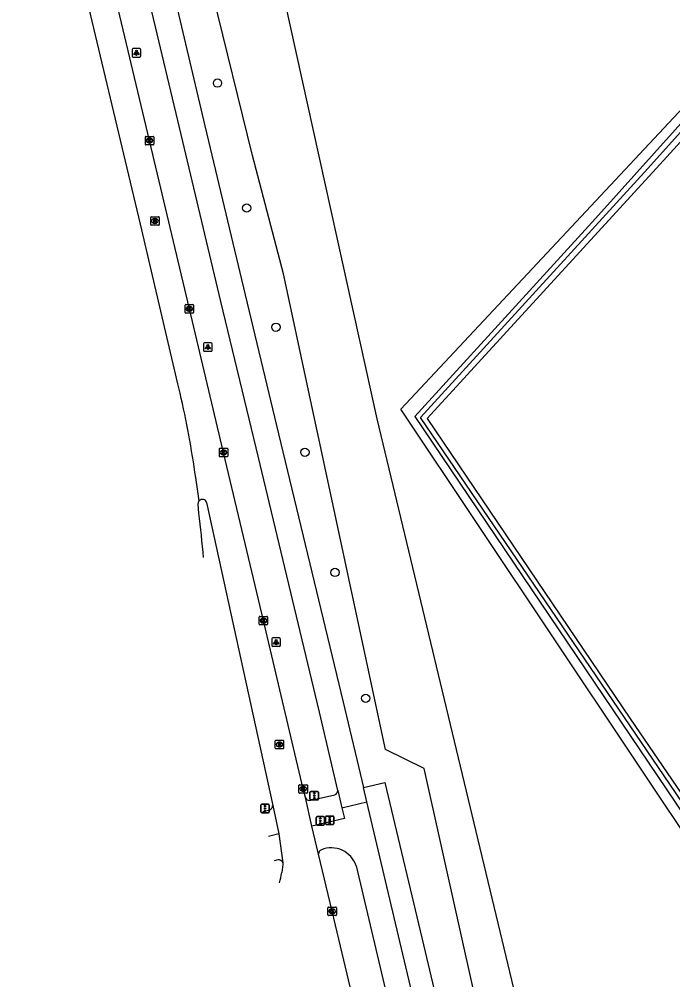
# Model space of a CAD drawing. Extents: x 159628 to 160723, y 388176 to 389416.
# Drawn here: x 159627.8 to 159705, y 388252.5 to 388365.9 of the extents above; entities that cross this region are included whole.
import ezdxf

# ---------------------------------------------------------------- set-up
doc = ezdxf.new("R2010")
doc.units = 0
for name, color, linetype in [('IMGEO_Boom', 7, 'Continuous'), ('IMGEO_Bouwland', 7, 'Continuous'), ('IMGEO_Drukknoppaal', 7, 'Continuous'), ('IMGEO_Fietspad_gesloten', 7, 'Continuous'), ('IMGEO_Fietspad_open', 7, 'Continuous'), ('IMGEO_Groenvoorziening', 7, 'Continuous'), ('IMGEO_Kolk', 7, 'Continuous'), ('IMGEO_Lichtpunt', 7, 'Continuous'), ('IMGEO_Loofbos', 7, 'Continuous'), ('IMGEO_OVBaan_gesloten', 7, 'Continuous'), ('IMGEO_Rijbaan_regionaal_gesloten', 7, 'Continuous'), ('IMGEO_Rioolput', 7, 'Continuous'), ('IMGEO_Verkeersregelinstallatiepaal', 7, 'Continuous'), ('IMGEO_Voetpad_open', 7, 'Continuous'), ('IMGEO_Waterloop', 7, 'Continuous')]:
    doc.layers.add(name, color=color, linetype=linetype)

msp = doc.modelspace()

# ---------------------------------------------------------------- linework, layer by layer
at = {"layer": 'IMGEO_Boom'}
for centre in [(159651.24, 388358.38), (159654.68, 388343.63), (159658.14, 388329.55), (159661.56, 388314.79), (159665.11, 388300.6), (159668.73, 388285.74)]:
    msp.add_circle(centre, 0.489, dxfattribs=at)
at = {"layer": 'IMGEO_Bouwland'}
msp.add_lwpolyline([(159716.53, 388363.09), (159703.47, 388348.78), (159675.99, 388318.77), (159700, 388283.27), (159722.75, 388250), (159735.22, 388231.77), (159737.68, 388228.18)], dxfattribs=at)
at = {"layer": 'IMGEO_Drukknoppaal'}
for p, q in [((159663.99, 388270.94), (159663.99, 388271.74)), ((159663.99, 388271.74), (159663.99, 388270.94)), ((159664.09, 388271.84), (159664.88, 388271.84)), ((159664.88, 388271.84), (159664.09, 388271.84)), ((159664.88, 388270.84), (159664.09, 388270.84)), ((159664.09, 388270.84), (159664.88, 388270.84)), ((159664.98, 388271.74), (159664.98, 388270.94)), ((159664.98, 388270.94), (159664.98, 388271.74))]:
    msp.add_line(p, q, dxfattribs=at)
msp.add_lwpolyline([(159664.56, 388271.47), (159664.56, 388270.97), (159664.41, 388270.97), (159664.41, 388271.47), (159664.56, 388271.47)], dxfattribs=at)
msp.add_circle((159664.49, 388271.63), 0.085, dxfattribs=at)
for centre, start, end in [((159664.09, 388271.74), 90, 180), ((159664.09, 388271.74), 90, 180), ((159664.09, 388270.94), 180, 270), ((159664.09, 388270.94), 180, 270), ((159664.88, 388271.74), 0, 90), ((159664.88, 388271.74), 360, 90), ((159664.88, 388270.94), 270, 0), ((159664.88, 388270.94), 270, 0)]:
    msp.add_arc(centre, 0.1, start, end, dxfattribs=at)
at = {"layer": 'IMGEO_Fietspad_gesloten'}
for points in [[(159665.44, 388274.86), (159663.27, 388284.09), (159655.79, 388315.32), (159651.65, 388332.58), (159646.97, 388352.29), (159643.11, 388368.54), (159637.82, 388391.23), (159635.07, 388402.93)], [(159638.03, 388403.25), (159640.65, 388392.14), (159645.68, 388370.59), (159649.76, 388353.32), (159654.5, 388333.38), (159658.45, 388316.96), (159666.06, 388285.29), (159668.46, 388275.2), (159668.47, 388275.2)], [(159665.44, 388274.86), (159665.94, 388272.81)], [(159668.87, 388273.52), (159668.47, 388275.2)], [(159665.94, 388272.81), (159668.87, 388273.52)], [(159658.5, 388269.74), (159657.28, 388269.44)], [(159658.36, 388266.66), (159657.95, 388266.57)]]:
    msp.add_lwpolyline(points, dxfattribs=at)
msp.add_arc((159658.45, 388266.15), 0.523, 16.6338, 99.5659, dxfattribs=at)
at = {"layer": 'IMGEO_Fietspad_open'}
for points in [[(159684.65, 388206.99), (159679.45, 388228.86), (159673.12, 388255.54), (159668.87, 388273.52)], [(159665.94, 388272.81), (159666.25, 388271.56), (159662.38, 388270.65)], [(159667.62, 388265.97), (159672.4, 388245.61), (159672.73, 388244.35)]]:
    msp.add_lwpolyline(points, dxfattribs=at)
for centre, radius, start, end in [((159663.75, 388267.33), 0.588, 113.5568, 179.7068), ((159664.66, 388264.97), 3.12, 18.5429, 111.6525)]:
    msp.add_arc(centre, radius, start, end, dxfattribs=at)
at = {"layer": 'IMGEO_Groenvoorziening'}
msp.add_lwpolyline([(159691.7, 388205.35), (159675.65, 388277.45), (159671.07, 388279.69), (159659.02, 388335.87), (159655.37, 388349.83), (159645.99, 388387.96), (159651.54, 388399.9)], dxfattribs=at)
at = {"layer": 'IMGEO_Kolk'}
for p, q in [((159642.72, 388351.16), (159642.72, 388352.02)), ((159642.79, 388352.09), (159643.64, 388352.09)), ((159643.2, 388351.87), (159643.23, 388351.87)), ((159643.72, 388352.02), (159643.72, 388351.16)), ((159643.64, 388351.09), (159642.79, 388351.09)), ((159643.23, 388351.31), (159643.2, 388351.31)), ((159647.42, 388331.3), (159647.42, 388332.15)), ((159647.49, 388332.22), (159648.34, 388332.22)), ((159648.42, 388332.15), (159648.42, 388331.3)), ((159648.34, 388331.22), (159647.49, 388331.22)), ((159647.9, 388332), (159647.93, 388332)), ((159647.93, 388331.44), (159647.9, 388331.44)), ((159651.46, 388314.34), (159651.46, 388315.2)), ((159651.53, 388315.27), (159652.39, 388315.27)), ((159651.95, 388315.05), (159651.97, 388315.05)), ((159652.46, 388315.2), (159652.46, 388314.34)), ((159652.39, 388314.27), (159651.53, 388314.27)), ((159651.97, 388314.49), (159651.94, 388314.49)), ((159656.16, 388294.48), (159656.16, 388295.34)), ((159656.23, 388295.41), (159657.09, 388295.41)), ((159656.65, 388295.19), (159656.67, 388295.19)), ((159657.16, 388295.34), (159657.16, 388294.48)), ((159657.09, 388294.41), (159656.23, 388294.41)), ((159656.67, 388294.63), (159656.64, 388294.63)), ((159660.86, 388274.61), (159660.86, 388275.47)), ((159660.93, 388275.54), (159661.78, 388275.54)), ((159661.86, 388275.47), (159661.86, 388274.61)), ((159661.78, 388274.54), (159660.93, 388274.54)), ((159661.37, 388274.76), (159661.34, 388274.76)), ((159661.35, 388275.32), (159661.37, 388275.32)), ((159664.28, 388260.16), (159664.28, 388261.02)), ((159664.35, 388261.09), (159665.2, 388261.09)), ((159664.76, 388260.87), (159664.79, 388260.87)), ((159665.28, 388261.02), (159665.28, 388260.16)), ((159665.2, 388260.09), (159664.35, 388260.09)), ((159664.79, 388260.31), (159664.76, 388260.31))]:
    msp.add_line(p, q, dxfattribs=at)
for points in [[(159642.72, 388351.16), (159642.72, 388352.02)], [(159642.79, 388352.09), (159643.64, 388352.09)], [(159643.04, 388351.79), (159643.16, 388351.79), (159643.16, 388351.64), (159643.29, 388351.79), (159643.45, 388351.79), (159643.31, 388351.64), (159643.46, 388351.39), (159643.31, 388351.39), (159643.22, 388351.55), (159643.16, 388351.49), (159643.16, 388351.39), (159643.04, 388351.39), (159643.04, 388351.79)], [(159643.72, 388352.02), (159643.72, 388351.16)], [(159643.64, 388351.09), (159642.79, 388351.09)], [(159647.42, 388331.3), (159647.42, 388332.15)], [(159647.49, 388332.22), (159648.34, 388332.22)], [(159648.42, 388332.15), (159648.42, 388331.3)], [(159648.34, 388331.22), (159647.49, 388331.22)], [(159647.74, 388331.92), (159647.86, 388331.92), (159647.86, 388331.77), (159647.99, 388331.92), (159648.15, 388331.92), (159648.01, 388331.77), (159648.16, 388331.52), (159648.01, 388331.52), (159647.92, 388331.69), (159647.86, 388331.62), (159647.86, 388331.52), (159647.74, 388331.52), (159647.74, 388331.92)], [(159651.46, 388314.34), (159651.46, 388315.2)], [(159651.53, 388315.27), (159652.39, 388315.27)], [(159652.46, 388315.2), (159652.46, 388314.34)], [(159652.39, 388314.27), (159651.53, 388314.27)], [(159651.78, 388314.97), (159651.9, 388314.97), (159651.9, 388314.82), (159652.03, 388314.97), (159652.2, 388314.97), (159652.05, 388314.82), (159652.2, 388314.57), (159652.05, 388314.57), (159651.97, 388314.73), (159651.9, 388314.67), (159651.9, 388314.57), (159651.78, 388314.57), (159651.78, 388314.97)], [(159656.16, 388294.48), (159656.16, 388295.34)], [(159656.23, 388295.41), (159657.09, 388295.41)], [(159656.48, 388295.11), (159656.6, 388295.11), (159656.6, 388294.96), (159656.73, 388295.11), (159656.9, 388295.11), (159656.75, 388294.96), (159656.9, 388294.71), (159656.75, 388294.71), (159656.67, 388294.88), (159656.6, 388294.81), (159656.6, 388294.71), (159656.48, 388294.71), (159656.48, 388295.11)], [(159657.16, 388295.34), (159657.16, 388294.48)], [(159657.09, 388294.41), (159656.23, 388294.41)], [(159660.86, 388274.61), (159660.86, 388275.47)], [(159660.93, 388275.54), (159661.78, 388275.54)], [(159661.86, 388275.47), (159661.86, 388274.61)], [(159661.78, 388274.54), (159660.93, 388274.54)], [(159661.18, 388275.24), (159661.3, 388275.24), (159661.3, 388275.09), (159661.43, 388275.24), (159661.6, 388275.24), (159661.45, 388275.09), (159661.6, 388274.84), (159661.45, 388274.84), (159661.37, 388275), (159661.3, 388274.94), (159661.3, 388274.84), (159661.18, 388274.84), (159661.18, 388275.24)], [(159664.28, 388260.16), (159664.28, 388261.02)], [(159664.35, 388261.09), (159665.2, 388261.09)], [(159664.6, 388260.79), (159664.72, 388260.79), (159664.72, 388260.64), (159664.85, 388260.79), (159665.01, 388260.79), (159664.87, 388260.64), (159665.02, 388260.39), (159664.87, 388260.39), (159664.78, 388260.56), (159664.72, 388260.49), (159664.72, 388260.39), (159664.6, 388260.39), (159664.6, 388260.79)], [(159665.28, 388261.02), (159665.28, 388260.16)], [(159665.2, 388260.09), (159664.35, 388260.09)]]:
    msp.add_lwpolyline(points, dxfattribs=at)
for centre, start, end in [((159642.79, 388352.01), 91.552, 178.448), ((159642.79, 388352.01), 91.552, 178.448), ((159643.64, 388352.01), 1.552, 88.448), ((159643.64, 388352.01), 1.552, 88.448), ((159642.79, 388351.16), 181.552, 268.448), ((159642.79, 388351.16), 181.552, 268.448), ((159643.64, 388351.16), 271.552, 358.448), ((159643.64, 388351.16), 271.552, 358.448), ((159647.49, 388332.15), 91.552, 178.448), ((159647.49, 388332.15), 91.552, 178.448), ((159648.34, 388332.15), 1.552, 88.448), ((159648.34, 388332.15), 1.552, 88.448), ((159647.49, 388331.3), 181.552, 268.448), ((159647.49, 388331.3), 181.552, 268.448), ((159648.34, 388331.3), 271.552, 358.448), ((159648.34, 388331.3), 271.552, 358.448), ((159651.53, 388315.19), 91.552, 178.448), ((159651.53, 388315.19), 91.552, 178.448), ((159652.38, 388315.19), 1.552, 88.448), ((159652.38, 388315.19), 1.552, 88.448), ((159651.53, 388314.35), 181.552, 268.448), ((159651.53, 388314.35), 181.552, 268.448), ((159652.38, 388314.35), 271.552, 358.448), ((159652.38, 388314.35), 271.552, 358.448), ((159656.23, 388295.34), 91.552, 178.448), ((159656.23, 388295.34), 91.552, 178.448), ((159657.08, 388295.34), 1.552, 88.448), ((159657.08, 388295.34), 1.552, 88.448), ((159656.23, 388294.49), 181.552, 268.448), ((159656.23, 388294.49), 181.552, 268.448), ((159657.08, 388294.49), 271.552, 358.448), ((159657.08, 388294.49), 271.552, 358.448), ((159660.93, 388275.46), 91.552, 178.448), ((159660.93, 388275.46), 91.552, 178.448), ((159661.78, 388275.46), 1.552, 88.448), ((159661.78, 388275.46), 1.552, 88.448), ((159660.93, 388274.61), 181.552, 268.448), ((159660.93, 388274.61), 181.552, 268.448), ((159661.78, 388274.61), 271.552, 358.448), ((159661.78, 388274.61), 271.552, 358.448), ((159664.35, 388261.02), 91.552, 178.448), ((159664.35, 388261.02), 91.552, 178.448), ((159665.2, 388261.02), 1.552, 88.448), ((159665.2, 388261.02), 1.552, 88.448), ((159664.35, 388260.17), 181.552, 268.448), ((159664.35, 388260.17), 181.552, 268.448), ((159665.2, 388260.17), 271.552, 358.448), ((159665.2, 388260.17), 271.552, 358.448)]:
    msp.add_arc(centre, 0.0765, start, end, dxfattribs=at)
for centre, major_axis, ratio, start_param, end_param in [((159643.2, 388351.59), (-0.387, 0.002), 0.722429, 4.712389, 7.853982), ((159643.23, 388351.59), (-0.39, 0.002), 0.717154, 1.570796, 4.712389), ((159647.9, 388331.72), (-0.387, 0.002), 0.722429, 4.712389, 7.853982), ((159647.93, 388331.72), (-0.39, 0.002), 0.717154, 1.570796, 4.712389), ((159651.95, 388314.77), (-0.387, 0.002), 0.722429, 4.712389, 7.853982), ((159651.97, 388314.77), (-0.39, 0.002), 0.717154, 1.570796, 4.712389), ((159656.65, 388294.91), (-0.387, 0.002), 0.722429, 4.712389, 7.853982), ((159656.67, 388294.91), (-0.39, 0.002), 0.717154, 1.570796, 4.712389), ((159661.34, 388275.04), (-0.387, 0.002), 0.722429, 4.712389, 7.853982), ((159661.37, 388275.04), (-0.39, 0.002), 0.717154, 1.570796, 4.712389), ((159664.76, 388260.59), (-0.387, 0.002), 0.722429, 4.712389, 7.853982), ((159664.79, 388260.59), (-0.39, 0.002), 0.717154, 1.570796, 4.712389)]:
    msp.add_ellipse(centre, major_axis=major_axis, ratio=ratio, start_param=start_param, end_param=end_param, dxfattribs=at)
at = {"layer": 'IMGEO_Lichtpunt'}
for p, q in [((159641.17, 388362.35), (159641.17, 388361.55)), ((159641.17, 388362.35), (159641.17, 388361.55)), ((159642.07, 388362.45), (159641.26, 388362.45)), ((159642.07, 388362.45), (159641.26, 388362.45)), ((159642.17, 388361.55), (159642.17, 388362.35)), ((159642.17, 388361.55), (159642.17, 388362.35)), ((159641.26, 388361.45), (159642.07, 388361.45)), ((159641.26, 388361.45), (159642.07, 388361.45)), ((159649.6, 388327.61), (159649.6, 388326.81)), ((159649.6, 388327.61), (159649.6, 388326.81)), ((159650.5, 388327.71), (159649.69, 388327.71)), ((159650.5, 388327.71), (159649.69, 388327.71)), ((159650.6, 388326.81), (159650.6, 388327.61)), ((159650.6, 388326.81), (159650.6, 388327.61)), ((159649.69, 388326.71), (159650.5, 388326.71)), ((159649.69, 388326.71), (159650.5, 388326.71)), ((159657.66, 388292.78), (159657.66, 388291.97)), ((159657.66, 388292.78), (159657.66, 388291.97)), ((159658.56, 388292.87), (159657.76, 388292.87)), ((159658.56, 388292.87), (159657.76, 388292.87)), ((159658.66, 388291.97), (159658.66, 388292.78)), ((159658.66, 388291.97), (159658.66, 388292.78)), ((159657.76, 388291.88), (159658.56, 388291.88)), ((159657.76, 388291.88), (159658.56, 388291.88))]:
    msp.add_line(p, q, dxfattribs=at)
for points in [[(159641.54, 388362.02), (159641.58, 388361.99), (159641.4, 388361.73), (159641.36, 388361.75), (159641.54, 388362.02)], [(159641.65, 388361.97), (159641.69, 388361.97), (159641.69, 388361.65), (159641.65, 388361.65), (159641.65, 388361.97)], [(159641.76, 388361.99), (159641.79, 388362.02), (159641.98, 388361.75), (159641.94, 388361.73), (159641.76, 388361.99)], [(159649.97, 388327.28), (159650.01, 388327.25), (159649.83, 388326.99), (159649.79, 388327.02), (159649.97, 388327.28)], [(159650.08, 388327.23), (159650.12, 388327.23), (159650.12, 388326.91), (159650.08, 388326.91), (159650.08, 388327.23)], [(159650.19, 388327.25), (159650.22, 388327.28), (159650.41, 388327.01), (159650.37, 388326.99), (159650.19, 388327.25)], [(159658.04, 388292.44), (159658.08, 388292.41), (159657.89, 388292.15), (159657.85, 388292.18), (159658.04, 388292.44)], [(159658.14, 388292.39), (159658.19, 388292.39), (159658.19, 388292.07), (159658.14, 388292.07), (159658.14, 388292.39)], [(159658.25, 388292.41), (159658.29, 388292.44), (159658.47, 388292.18), (159658.44, 388292.15), (159658.25, 388292.41)]]:
    msp.add_lwpolyline(points, dxfattribs=at)
for centre in [(159641.67, 388362.15), (159650.1, 388327.41), (159658.16, 388292.58)]:
    msp.add_circle(centre, 0.0994, dxfattribs=at)
for centre, start, end in [((159641.26, 388362.35), 90, 180), ((159641.26, 388362.35), 90, 180), ((159642.07, 388362.35), 0, 90), ((159642.07, 388362.35), 0, 90), ((159641.26, 388361.55), 180, 270), ((159641.26, 388361.55), 180, 270), ((159642.07, 388361.55), 270, 0), ((159642.07, 388361.55), 270, 360), ((159649.69, 388327.61), 90, 180), ((159649.69, 388327.61), 90, 180), ((159650.5, 388327.61), 0, 90), ((159650.5, 388327.61), 0, 90), ((159649.69, 388326.81), 180, 270), ((159649.69, 388326.81), 180, 270), ((159650.5, 388326.81), 270, 0), ((159650.5, 388326.81), 270, 360), ((159657.76, 388292.78), 90, 180), ((159657.76, 388292.78), 90, 180), ((159658.56, 388292.78), 0, 90), ((159658.56, 388292.78), 0, 90), ((159657.76, 388291.97), 180, 270), ((159657.76, 388291.97), 180, 270), ((159658.56, 388291.97), 270, 0), ((159658.56, 388291.97), 270, 360)]:
    msp.add_arc(centre, 0.0946, start, end, dxfattribs=at)
at = {"layer": 'IMGEO_Loofbos'}
for points in [[(159734.67, 388227.16), (159720.1, 388249.51), (159709.25, 388265.4), (159672.88, 388319.89), (159716.02, 388365.98), (159694.42, 388386.49), (159691.18, 388388.18), (159688.77, 388390.72), (159687.38, 388393.46), (159686.75, 388395.84), (159685.99, 388398.5), (159685.23, 388401.46), (159684.6, 388403.9), (159684.36, 388404.77)], [(159651.54, 388399.9), (159657.11, 388377.42), (159670.04, 388318.73), (159696.73, 388207.5)]]:
    msp.add_lwpolyline(points, dxfattribs=at)
at = {"layer": 'IMGEO_OVBaan_gesloten'}
for points in [[(159646.83, 388321.77), (159646.54, 388322.89), (159642.13, 388341.71), (159633.3, 388378.96), (159627.83, 388402.14)], [(159649.08, 388309.06), (159648.67, 388311.8)], [(159649.05, 388307.61), (159648.94, 388308.67)]]:
    msp.add_lwpolyline(points, dxfattribs=at)
for centre, radius, start, end in [((159528.86, 388294.81), 121.01, 8.0697, 12.8726), ((159649.45, 388308.7), 0.517, 135.8632, 183.6331), ((159417.81, 388281.24), 232.74, 5.2055, 6.5053)]:
    msp.add_arc(centre, radius, start, end, dxfattribs=at)
at = {"layer": 'IMGEO_Rijbaan_regionaal_gesloten'}
for points in [[(159661.62, 388274.01), (159661.36, 388275.04), (159656.66, 388294.91), (159651.96, 388314.77), (159647.92, 388331.72), (159643.22, 388351.59), (159638.74, 388370.48), (159634.03, 388390.39), (159631.16, 388402.5)], [(159649.95, 388308.87), (159657.76, 388273.07)], [(159662.38, 388270.65), (159661.62, 388274.01)], [(159657.76, 388273.07), (159658.5, 388269.74)], [(159658.5, 388269.74), (159658.95, 388266.3)], [(159663.16, 388267.34), (159662.38, 388270.65)], [(159658.95, 388266.3), (159658.97, 388266.13), (159658.82, 388265.16)], [(159669.47, 388240.85), (159668.47, 388245.05), (159664.78, 388260.59), (159663.16, 388267.34)]]:
    msp.add_lwpolyline(points, dxfattribs=at)
for centre, radius, start, end in [((159649.46, 388308.7), 0.522, 19.0654, 136.1424), ((159646.49, 388267.19), 12.5, 345.0285, 350.6559)]:
    msp.add_arc(centre, radius, start, end, dxfattribs=at)
at = {"layer": 'IMGEO_Rioolput'}
for p, q in [((159643.35, 388341.67), (159643.35, 388342.52)), ((159643.43, 388342.6), (159644.28, 388342.6)), ((159643.84, 388342.38), (159643.87, 388342.38)), ((159644.35, 388342.52), (159644.35, 388341.67)), ((159644.28, 388341.6), (159643.43, 388341.6)), ((159643.86, 388341.82), (159643.84, 388341.82)), ((159658.05, 388279.85), (159658.05, 388280.71)), ((159658.13, 388280.78), (159658.98, 388280.78)), ((159658.54, 388280.56), (159658.56, 388280.56)), ((159658.56, 388280), (159658.54, 388280)), ((159659.05, 388280.71), (159659.05, 388279.85)), ((159658.98, 388279.78), (159658.13, 388279.78))]:
    msp.add_line(p, q, dxfattribs=at)
for points in [[(159643.35, 388341.67), (159643.35, 388342.52)], [(159643.43, 388342.6), (159644.28, 388342.6)], [(159643.94, 388342.3), (159643.69, 388342.3), (159643.69, 388341.9)], [(159644.35, 388342.52), (159644.35, 388341.67)], [(159644.28, 388341.6), (159643.43, 388341.6)], [(159643.69, 388341.9), (159643.81, 388341.9), (159643.81, 388342.06), (159643.83, 388342.06)], [(159643.87, 388342.22), (159643.81, 388342.22), (159643.81, 388342.14)], [(159643.81, 388342.14), (159643.87, 388342.14)], [(159643.87, 388342.03), (159643.94, 388341.9), (159644.08, 388341.9), (159644.02, 388342.02)], [(159658.05, 388279.85), (159658.05, 388280.71)], [(159658.13, 388280.78), (159658.98, 388280.78)], [(159658.64, 388280.48), (159658.39, 388280.48), (159658.39, 388280.08)], [(159658.39, 388280.08), (159658.51, 388280.08), (159658.51, 388280.24), (159658.52, 388280.24)], [(159658.57, 388280.4), (159658.51, 388280.4), (159658.51, 388280.32)], [(159658.51, 388280.32), (159658.56, 388280.32)], [(159658.57, 388280.21), (159658.64, 388280.08), (159658.78, 388280.08), (159658.72, 388280.21)], [(159659.05, 388280.71), (159659.05, 388279.85)], [(159658.98, 388279.78), (159658.13, 388279.78)]]:
    msp.add_lwpolyline(points, dxfattribs=at)
for centre, radius, start, end in [((159643.43, 388342.52), 0.0765, 91.552, 178.448), ((159643.43, 388342.52), 0.0765, 91.552, 178.448), ((159643.94, 388342.19), 0.109, 350.3612, 89.416), ((159644.28, 388342.52), 0.0765, 1.552, 88.448), ((159644.28, 388342.52), 0.0765, 1.552, 88.448), ((159643.43, 388341.67), 0.0765, 181.552, 268.448), ((159643.43, 388341.67), 0.0765, 181.552, 268.448), ((159643.82, 388342.01), 0.0533, 26.0293, 88.6989), ((159643.87, 388342.12), 0.0964, 77.0061, 93.1865), ((159643.85, 388342.33), 0.19, 274.7715, 282.9687), ((159643.89, 388342.18), 0.0378, 276.6634, 79.6772), ((159643.94, 388342.19), 0.112, 277.5842, 350.9817), ((159643.92, 388341.97), 0.108, 29.5134, 73.7905), ((159644.28, 388341.67), 0.0765, 271.552, 358.448), ((159644.28, 388341.67), 0.0765, 271.552, 358.448), ((159658.13, 388280.71), 0.0765, 91.552, 178.448), ((159658.13, 388280.71), 0.0765, 91.552, 178.448), ((159658.52, 388280.19), 0.0533, 26.0293, 88.6989), ((159658.55, 388280.51), 0.19, 274.7715, 282.9687), ((159658.57, 388280.3), 0.0964, 77.0061, 93.1865), ((159658.59, 388280.36), 0.0378, 276.6634, 79.6772), ((159658.64, 388280.37), 0.109, 350.3612, 89.416), ((159658.64, 388280.37), 0.112, 277.5842, 350.9817), ((159658.62, 388280.15), 0.108, 29.5134, 73.7905), ((159658.98, 388280.71), 0.0765, 1.552, 88.448), ((159658.98, 388280.71), 0.0765, 1.552, 88.448), ((159658.13, 388279.86), 0.0765, 181.552, 268.448), ((159658.13, 388279.86), 0.0765, 181.552, 268.448), ((159658.98, 388279.86), 0.0765, 271.552, 358.448), ((159658.98, 388279.86), 0.0765, 271.552, 358.448)]:
    msp.add_arc(centre, radius, start, end, dxfattribs=at)
for centre, major_axis, ratio, start_param, end_param in [((159643.84, 388342.1), (-0.387, 0.002), 0.722429, 4.712389, 7.853982), ((159643.86, 388342.1), (-0.39, 0.002), 0.717154, 1.570796, 4.712389), ((159658.54, 388280.28), (-0.387, 0.002), 0.722429, 4.712389, 7.853982), ((159658.56, 388280.28), (-0.39, 0.002), 0.717154, 1.570796, 4.712389)]:
    msp.add_ellipse(centre, major_axis=major_axis, ratio=ratio, start_param=start_param, end_param=end_param, dxfattribs=at)
at = {"layer": 'IMGEO_Verkeersregelinstallatiepaal'}
for p, q in [((159662.16, 388273.84), (159662.16, 388274.64)), ((159662.16, 388274.64), (159662.16, 388273.84)), ((159662.26, 388274.74), (159663.05, 388274.74)), ((159663.05, 388274.74), (159662.26, 388274.74)), ((159663.15, 388274.64), (159663.15, 388273.84)), ((159663.15, 388273.84), (159663.15, 388274.64)), ((159656.37, 388272.33), (159656.37, 388273.13)), ((159656.37, 388273.13), (159656.37, 388272.33)), ((159656.47, 388273.23), (159657.26, 388273.23)), ((159657.26, 388273.23), (159656.47, 388273.23)), ((159657.36, 388273.13), (159657.36, 388272.33)), ((159657.36, 388272.33), (159657.36, 388273.13)), ((159663.05, 388273.74), (159662.26, 388273.74)), ((159662.26, 388273.74), (159663.05, 388273.74)), ((159657.26, 388272.23), (159656.47, 388272.23)), ((159656.47, 388272.23), (159657.26, 388272.23)), ((159662.89, 388270.87), (159662.89, 388271.67)), ((159662.89, 388271.67), (159662.89, 388270.87)), ((159662.99, 388271.77), (159663.77, 388271.77)), ((159663.77, 388271.77), (159662.99, 388271.77)), ((159663.87, 388271.67), (159663.87, 388270.87)), ((159663.87, 388270.87), (159663.87, 388271.67)), ((159663.77, 388270.77), (159662.99, 388270.77)), ((159662.99, 388270.77), (159663.77, 388270.77))]:
    msp.add_line(p, q, dxfattribs=at)
for centre in [(159662.66, 388274.53), (159662.66, 388274.24), (159656.86, 388273.02), (159662.66, 388273.95), (159656.86, 388272.73), (159656.86, 388272.44), (159663.38, 388271.56), (159663.38, 388271.27), (159663.38, 388270.98)]:
    msp.add_circle(centre, 0.085, dxfattribs=at)
for centre, start, end in [((159662.26, 388274.64), 90, 180), ((159662.26, 388274.64), 90, 180), ((159663.05, 388274.64), 0, 90), ((159663.05, 388274.64), 360, 90), ((159656.47, 388273.13), 90, 180), ((159656.47, 388273.13), 90, 180), ((159657.26, 388273.13), 0, 90), ((159657.26, 388273.13), 360, 90), ((159662.26, 388273.84), 180, 270), ((159662.26, 388273.84), 180, 270), ((159663.05, 388273.84), 270, 0), ((159663.05, 388273.84), 270, 0), ((159656.47, 388272.33), 180, 270), ((159656.47, 388272.33), 180, 270), ((159657.26, 388272.33), 270, 0), ((159657.26, 388272.33), 270, 0), ((159662.99, 388271.67), 90, 180), ((159662.99, 388271.67), 90, 180), ((159662.99, 388270.87), 180, 270), ((159662.99, 388270.87), 180, 270), ((159663.77, 388271.67), 0, 90), ((159663.77, 388271.67), 360, 90), ((159663.77, 388270.87), 270, 0), ((159663.77, 388270.87), 270, 0)]:
    msp.add_arc(centre, 0.1, start, end, dxfattribs=at)
at = {"layer": 'IMGEO_Voetpad_open'}
for points in [[(159668.47, 388275.2), (159671.01, 388275.81), (159675.75, 388255.81), (159681.75, 388230.5), (159687.12, 388207.95)], [(159662.11, 388273.69), (159665.08, 388274.34)], [(159656.6, 388272.38), (159657.41, 388272.58)]]:
    msp.add_lwpolyline(points, dxfattribs=at)
for centre, radius, start, end in [((159664.91, 388274.85), 0.533, 289.1235, 1.8875), ((159662.08, 388274.18), 0.492, 201.017, 274.5183), ((159657.24, 388273.06), 0.514, 289.7634, 1.2687)]:
    msp.add_arc(centre, radius, start, end, dxfattribs=at)
at = {"layer": 'IMGEO_Waterloop'}
msp.add_lwpolyline([(159691.32, 388389.43), (159692.08, 388388.72), (159694.51, 388387.33), (159717.14, 388366.05), (159695.88, 388342.41), (159674.54, 388319), (159736.08, 388227.83), (159736.43, 388227.44), (159736.85, 388227.6), (159736.66, 388228.16), (159724.83, 388245.86), (159703.97, 388276.57), (159675.2, 388318.89), (159701.67, 388347.87), (159718.04, 388366.04)], dxfattribs=at)

doc.saveas('drawing.dxf')
